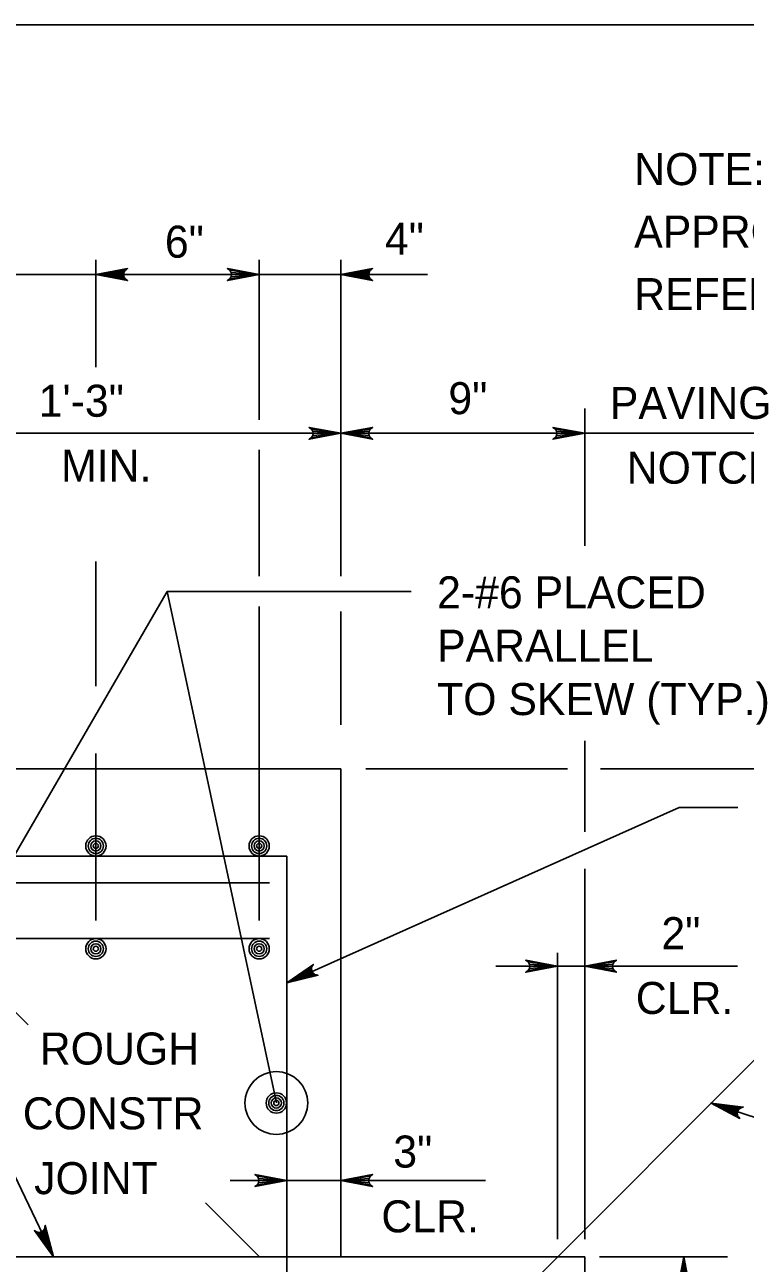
# Model space of a CAD drawing. Extents: x 638653 to 642302, y 298557 to 300414.
# Drawn here: x 640497.9 to 640565.4, y 299613.5 to 299729.5 of the extents above; entities that cross this region are included whole.
import ezdxf

# ---------------------------------------------------------------- set-up
doc = ezdxf.new("R2010")
doc.units = 0
doc.layers.add('1', color=7, linetype='Continuous')

msp = doc.modelspace()

# ---------------------------------------------------------------- linework, layer by layer
at = {"layer": '1'}
for p, q in [((639863.16, 299729.52), (640649.16, 299729.52)), ((640504.54, 299697.45), (640504.54, 299707.5)), ((640519.85, 299692.52), (640519.85, 299707.5)), ((640527.51, 299677.86), (640527.51, 299707.5)), ((640425.67, 299706.12), (640535.63, 299706.12)), ((640550.37, 299680.71), (640550.37, 299693.58)), ((640489.41, 299691.25), (640527.51, 299691.25)), ((640527.51, 299691.25), (640570.42, 299691.25)), ((640519.85, 299677.86), (640519.85, 299689.7)), ((640504.54, 299667.55), (640504.54, 299679.23)), ((640483.46, 299628.54), (640511.23, 299676.44)), ((640511.23, 299676.44), (640534.09, 299676.44)), ((640521.46, 299628.51), (640511.23, 299676.44)), ((640519.85, 299645.6), (640519.85, 299675.01)), ((640527.51, 299663.94), (640527.51, 299674.54)), ((640550.37, 299653.91), (640550.37, 299662.43)), ((640504.54, 299645.6), (640504.54, 299661.25)), ((640424.48, 299659.83), (640527.51, 299659.83)), ((640527.51, 299659.83), (640527.51, 299614.11)), ((640529.85, 299659.83), (640548.75, 299659.83)), ((640551.84, 299659.83), (640632.67, 299659.83)), ((640522.43, 299639.78), (640559.24, 299656.2)), ((640559.24, 299656.2), (640564.72, 299656.2)), ((640458.93, 299651.63), (640522.43, 299651.63)), ((640522.43, 299651.63), (640522.43, 299583.63)), ((640550.37, 299615.76), (640550.37, 299650.46)), ((640457.67, 299649.12), (640520.81, 299649.12)), ((640517.3, 299583.57), (640580.22, 299646.5)), ((640424.48, 299643.91), (640520.81, 299643.91)), ((640547.83, 299615.76), (640547.83, 299642.57)), ((640542.05, 299641.32), (640564.69, 299641.32)), ((640498.18, 299635.82), (640495.76, 299638.24)), ((640491.12, 299633.77), (640500.58, 299614.11)), ((640584.21, 299621.35), (640562.22, 299628.5)), ((640517.13, 299621.24), (640541.08, 299621.24)), ((640519.89, 299614.11), (640514.83, 299619.17)), ((640489.41, 299614.11), (640527.51, 299614.11)), ((640527.51, 299614.11), (640550.37, 299614.11)), ((640550.37, 299486.45), (640550.37, 299614.11)), ((640551.76, 299614.11), (640563.76, 299614.11)), ((640559.66, 299614.11), (640559.66, 299583.63))]:
    msp.add_line(p, q, dxfattribs=at)
for points in [[(640504.54, 299706.12), (640507.52, 299706.68), (640507.4, 299706.6), (640507.29, 299706.52), (640507.23, 299706.42), (640507.17, 299706.32), (640507.15, 299706.22), (640507.14, 299706.12), (640507.15, 299706.02), (640507.17, 299705.92), (640507.23, 299705.82), (640507.29, 299705.72), (640507.4, 299705.64), (640507.52, 299705.56), (640504.54, 299706.12), (640507.4, 299705.64), (640507.29, 299705.72), (640504.54, 299706.12), (640507.23, 299705.82), (640507.17, 299705.92), (640504.54, 299706.12), (640507.15, 299706.02), (640507.14, 299706.12), (640504.54, 299706.12), (640507.15, 299706.22), (640507.17, 299706.32), (640504.54, 299706.12), (640507.23, 299706.42), (640507.29, 299706.52), (640504.54, 299706.12), (640507.4, 299706.6)], [(640519.85, 299706.12), (640516.87, 299705.56), (640517.1, 299705.72), (640517.22, 299705.92), (640517.25, 299706.12), (640517.22, 299706.32), (640517.1, 299706.52), (640516.87, 299706.68), (640519.85, 299706.12), (640517.1, 299706.52), (640517.22, 299706.32), (640519.85, 299706.12), (640517.25, 299706.12), (640517.22, 299705.92), (640519.85, 299706.12), (640517.1, 299705.72)], [(640527.51, 299706.12), (640530.49, 299706.68), (640530.38, 299706.6), (640530.26, 299706.52), (640530.2, 299706.42), (640530.15, 299706.32), (640530.13, 299706.22), (640530.11, 299706.12), (640530.13, 299706.02), (640530.15, 299705.92), (640530.2, 299705.82), (640530.26, 299705.72), (640530.38, 299705.64), (640530.49, 299705.56), (640527.51, 299706.12), (640530.38, 299705.64), (640530.26, 299705.72), (640527.51, 299706.12), (640530.2, 299705.82), (640530.15, 299705.92), (640527.51, 299706.12), (640530.13, 299706.02), (640530.11, 299706.12), (640527.51, 299706.12), (640530.13, 299706.22), (640530.15, 299706.32), (640527.51, 299706.12), (640530.2, 299706.42), (640530.26, 299706.52), (640527.51, 299706.12), (640530.38, 299706.6)], [(640527.51, 299691.25), (640524.53, 299690.69), (640524.76, 299690.85), (640524.88, 299691.05), (640524.91, 299691.25), (640524.88, 299691.45), (640524.76, 299691.65), (640524.53, 299691.8), (640527.51, 299691.25), (640524.76, 299691.65), (640524.88, 299691.45), (640527.51, 299691.25), (640524.91, 299691.25), (640524.88, 299691.05), (640527.51, 299691.25), (640524.76, 299690.85)], [(640527.51, 299691.25), (640530.49, 299691.8), (640530.26, 299691.65), (640530.15, 299691.45), (640530.11, 299691.25), (640530.15, 299691.05), (640530.26, 299690.85), (640530.49, 299690.69), (640527.51, 299691.25), (640530.26, 299690.85), (640530.15, 299691.05), (640527.51, 299691.25), (640530.11, 299691.25), (640530.15, 299691.45), (640527.51, 299691.25), (640530.26, 299691.65)], [(640550.37, 299691.25), (640547.39, 299690.69), (640547.62, 299690.85), (640547.74, 299691.05), (640547.77, 299691.25), (640547.74, 299691.45), (640547.62, 299691.65), (640547.39, 299691.8), (640550.37, 299691.25), (640547.62, 299691.65), (640547.74, 299691.45), (640550.37, 299691.25), (640547.77, 299691.25), (640547.74, 299691.05), (640550.37, 299691.25), (640547.62, 299690.85)], [(640547.83, 299641.32), (640544.85, 299640.76), (640545.08, 299640.92), (640545.2, 299641.12), (640545.23, 299641.32), (640545.2, 299641.52), (640545.08, 299641.72), (640544.85, 299641.88), (640547.83, 299641.32), (640545.08, 299641.72), (640545.2, 299641.52), (640547.83, 299641.32), (640545.23, 299641.32), (640545.2, 299641.12), (640547.83, 299641.32), (640545.08, 299640.92)], [(640550.37, 299641.32), (640553.35, 299641.88), (640553.12, 299641.72), (640553.01, 299641.52), (640552.97, 299641.32), (640553.01, 299641.12), (640553.12, 299640.92), (640553.35, 299640.76), (640550.37, 299641.32), (640553.12, 299640.92), (640553.01, 299641.12), (640550.37, 299641.32), (640552.97, 299641.32), (640553.01, 299641.52), (640550.37, 299641.32), (640553.12, 299641.72)], [(640522.43, 299639.78), (640525.38, 299640.48), (640525.24, 299640.51), (640525.11, 299640.53), (640525.01, 299640.6), (640524.92, 299640.67), (640524.86, 299640.75), (640524.8, 299640.84), (640524.78, 299640.94), (640524.75, 299641.03), (640524.77, 299641.15), (640524.78, 299641.26), (640524.85, 299641.38), (640524.93, 299641.5), (640522.43, 299639.78), (640524.85, 299641.38), (640524.78, 299641.26), (640522.43, 299639.78), (640524.77, 299641.15), (640524.75, 299641.03), (640522.43, 299639.78), (640524.78, 299640.94), (640524.8, 299640.84), (640522.43, 299639.78), (640524.86, 299640.75), (640524.92, 299640.67), (640522.43, 299639.78), (640525.01, 299640.6), (640525.11, 299640.53), (640522.43, 299639.78), (640525.24, 299640.51)], [(640562.22, 299628.5), (640565.23, 299628.13), (640565.1, 299628.08), (640564.97, 299628.04), (640564.88, 299627.97), (640564.79, 299627.89), (640564.75, 299627.8), (640564.7, 299627.71), (640564.69, 299627.61), (640564.67, 299627.51), (640564.7, 299627.39), (640564.72, 299627.28), (640564.81, 299627.17), (640564.9, 299627.06), (640562.22, 299628.5), (640564.81, 299627.17), (640564.72, 299627.28), (640562.22, 299628.5), (640564.7, 299627.39), (640564.67, 299627.51), (640562.22, 299628.5), (640564.69, 299627.61), (640564.7, 299627.71), (640562.22, 299628.5), (640564.75, 299627.8), (640564.79, 299627.89), (640562.22, 299628.5), (640564.88, 299627.97), (640564.97, 299628.04), (640562.22, 299628.5), (640565.1, 299628.08)], [(640522.43, 299621.24), (640519.45, 299620.68), (640519.68, 299620.84), (640519.8, 299621.04), (640519.83, 299621.24), (640519.8, 299621.44), (640519.68, 299621.64), (640519.45, 299621.8), (640522.43, 299621.24), (640519.68, 299621.64), (640519.8, 299621.44), (640522.43, 299621.24), (640519.83, 299621.24), (640519.8, 299621.04), (640522.43, 299621.24), (640519.68, 299620.84)], [(640527.51, 299621.24), (640530.49, 299621.8), (640530.26, 299621.64), (640530.15, 299621.44), (640530.11, 299621.24), (640530.15, 299621.04), (640530.26, 299620.84), (640530.49, 299620.68), (640527.51, 299621.24), (640530.26, 299620.84), (640530.15, 299621.04), (640527.51, 299621.24), (640530.11, 299621.24), (640530.15, 299621.44), (640527.51, 299621.24), (640530.26, 299621.64)], [(640500.58, 299614.11), (640498.78, 299616.55), (640498.91, 299616.48), (640499.03, 299616.41), (640499.14, 299616.4), (640499.26, 299616.39), (640499.36, 299616.42), (640499.45, 299616.45), (640499.54, 299616.51), (640499.62, 299616.57), (640499.68, 299616.66), (640499.75, 299616.76), (640499.77, 299616.9), (640499.79, 299617.04), (640500.58, 299614.11), (640499.77, 299616.9), (640499.75, 299616.76), (640500.58, 299614.11), (640499.68, 299616.66), (640499.62, 299616.57), (640500.58, 299614.11), (640499.54, 299616.51), (640499.45, 299616.45), (640500.58, 299614.11), (640499.36, 299616.42), (640499.26, 299616.39), (640500.58, 299614.11), (640499.14, 299616.4), (640499.03, 299616.41), (640500.58, 299614.11), (640498.91, 299616.48)], [(640559.1, 299611.12), (640559.66, 299614.11), (640559.18, 299611.24)], [(640559.26, 299611.35), (640559.66, 299614.11), (640559.36, 299611.41)], [(640559.46, 299611.47), (640559.66, 299614.11), (640559.56, 299611.49)], [(640559.66, 299614.11), (640560.22, 299611.12)], [(640559.66, 299611.51), (640559.66, 299614.11), (640559.76, 299611.49)], [(640559.86, 299611.47), (640559.66, 299614.11), (640559.96, 299611.41)], [(640560.06, 299611.35), (640559.66, 299614.11), (640560.14, 299611.24)]]:
    msp.add_lwpolyline(points, dxfattribs=at)
for centre, radius in [((640504.54, 299652.59), 0.952), ((640504.54, 299652.59), 0.714), ((640519.85, 299652.59), 0.952), ((640519.85, 299652.59), 0.714), ((640504.54, 299652.59), 0.476), ((640504.54, 299652.59), 0.238), ((640519.85, 299652.59), 0.476), ((640519.85, 299652.59), 0.238), ((640504.54, 299642.96), 0.952), ((640519.85, 299642.96), 0.952), ((640504.54, 299642.96), 0.714), ((640504.54, 299642.96), 0.476), ((640504.54, 299642.96), 0.238), ((640519.85, 299642.96), 0.714), ((640519.85, 299642.96), 0.476), ((640519.85, 299642.96), 0.238), ((640521.46, 299628.51), 2.94), ((640521.46, 299628.51), 0.952), ((640521.46, 299628.51), 0.714), ((640521.46, 299628.51), 0.476), ((640521.46, 299628.51), 0.238)]:
    msp.add_circle(centre, radius, dxfattribs=at)

# ---------------------------------------------------------------- texts
for s, p in [('NOTE:', (640555.01, 299714.5)), ('APPROACH SLAB NOT SHOWN,', (640555.01, 299708.65)), ('6"', (640511.01, 299707.7)), ('4"', (640531.64, 299707.98)), ('REFER TO BD-628M.', (640555.01, 299702.79)), ('9"', (640537.59, 299693.04)), ('1\'-3"', (640499.18, 299692.8)), ('PAVING', (640552.73, 299692.6)), ('MIN.', (640501.28, 299686.73)), ('NOTCH', (640554.31, 299686.53)), ('2-#6 PLACED', (640536.53, 299674.85)), ('PARALLEL', (640536.53, 299669.85)), ('TO SKEW (TYP.)', (640536.53, 299664.85)), ('2"', (640557.56, 299642.92)), ('CLR.', (640555.16, 299636.85)), ('ROUGH', (640499.28, 299632.11)), ('CONSTR', (640497.69, 299626.04)), (' 3"', (640531.31, 299622.46)), (' JOINT', (640497.64, 299619.97)), ('CLR.', (640531.31, 299616.39))]:
    msp.add_text(s, height=3, dxfattribs=at).set_placement(p)

doc.saveas('drawing.dxf')
